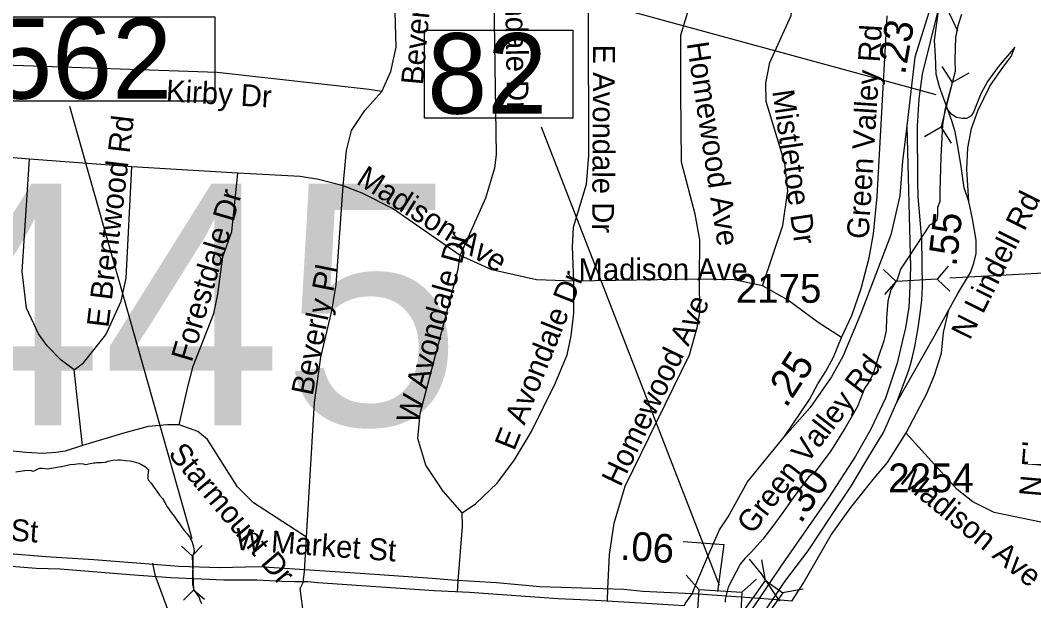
# Model space of a CAD drawing. Extents: x 1662474 to 1856135, y 779280 to 917889.
# Drawn here: x 1750894 to 1755241, y 847074 to 849598 of the extents above; entities that cross this region are included whole.
import ezdxf

# ---------------------------------------------------------------- set-up
doc = ezdxf.new("R2010")
doc.units = 0
for name, color, linetype in [('Exist Hydrographic Creek Single Shore', 7, 'Continuous'), ('Exist Hydrographic Misc Water Feature', 7, 'Continuous'), ('Exist Road Non-System Structure Non-Sys Other Number Label', 7, 'Continuous'), ('Exist Road Non-System Type 51', 7, 'Continuous'), ('Exist Road Non-System Type 51 Label', 7, 'Continuous'), ('Exist Road Primary Interstate Ramp 1 Lane Attributed', 7, 'Continuous'), ('Exist Road Secondary Mileage Hundredths English Label', 7, 'Continuous'), ('Exist Road Secondary Mileage Tenths English Label', 7, 'Continuous'), ('Exist Road Secondary Structure Culvert CELL', 7, 'Continuous'), ('Exist Road Secondary Structure Culvert Number Label', 7, 'Continuous'), ('Exist Road Secondary Structure Standard Bridge CELL', 7, 'Continuous'), ('Exist Road Secondary Structure Standard Bridge Number Label', 7, 'Continuous'), ('Exist Road Secondary Type 51 Attributed', 7, 'Continuous'), ('Exist Road Secondary Type 51 Divided Attributed', 7, 'Continuous'), ('Exist Road Secondary Type 51 Label', 7, 'Continuous'), ('Exist Road Secondary Type 51 Number Label', 7, 'Continuous')]:
    doc.layers.add(name, color=color, linetype=linetype)

msp = doc.modelspace()

# ---------------------------------------------------------------- linework, layer by layer
at = {"layer": 'Exist Hydrographic Creek Single Shore'}
for points in [[(1754981.9, 849622.1), (1754965.9, 849573.3), (1754956.6, 849522.9), (1754953, 849426.8), (1754955.6, 849374.6), (1754936.8, 849304.2), (1754910.5, 849207.2), (1754899.5, 849142.9), (1754892.9, 849005.6), (1754888.4, 848852.6), (1754887.6, 848809.6), (1754878.8, 848784.1), (1754878.8, 848748.9), (1754875.6, 848730.5), (1754865.4, 848718.2), (1754843.2, 848706.4), (1754755.6, 848572.8), (1754717.6, 848515.6), (1754702.6, 848470.2), (1754693.1, 848455.2), (1754675, 848426.1), (1754661.9, 848377), (1754656.1, 848305.1), (1754655.4, 848249.4), (1754645.4, 848204.6), (1754620.5, 848132.4), (1754597.1, 848058.6), (1754580.2, 848024.5), (1754561.6, 847996.7), (1754530.1, 847919), (1754475.6, 847823.2), (1754415.5, 847726.1), (1754346.5, 847635.2), (1754318.9, 847613.8), (1754251.8, 847522.4), (1754202.6, 847452.9), (1754163, 847399.3), (1754119.4, 847342.4), (1754069.9, 847287.2), (1754041.2, 847258.9), (1754021.8, 847234.5), (1753968.5, 847133.7), (1753956.1, 847082), (1753956.8, 847069.4)], [(1750876.4, 847635.2), (1750894.8, 847637.9), (1750915.5, 847641.6), (1750936.5, 847643.1), (1750943.1, 847641.3), (1750948.1, 847638.2), (1750955.8, 847640.2), (1750969.9, 847647.1), (1750979.9, 847650.8), (1750990.6, 847651.3), (1751011.9, 847648.1), (1751032.6, 847651.8), (1751053.4, 847654.9), (1751074.4, 847658.4), (1751092.5, 847663.4), (1751112.1, 847667.3), (1751132.4, 847669.1), (1751153.1, 847671.5), (1751167.8, 847669.7), (1751178, 847667.3), (1751198.5, 847671), (1751214.2, 847674.6), (1751221, 847674.6), (1751227.6, 847675.7), (1751248.1, 847675.2), (1751265.1, 847677.2), (1751277.2, 847681.2), (1751297.4, 847685.7), (1751318.4, 847687.8), (1751331.2, 847687.5), (1751352.5, 847685.1), (1751372.5, 847682.8), (1751389.5, 847678.9), (1751410.5, 847672.8), (1751421.9, 847666.8), (1751438.4, 847656.6), (1751444.4, 847651.6), (1751451.8, 847645.8), (1751450.1, 847629.8), (1751449.6, 847624), (1751449.9, 847617.2), (1751449.9, 847612.7), (1751449.4, 847607.2), (1751451.2, 847600.4)], [(1751451.2, 847600.4), (1751463.6, 847586.4), (1751475.6, 847568.4), (1751487.8, 847551.6), (1751499.5, 847534.2), (1751512.4, 847519.2), (1751523.4, 847501.7), (1751533.6, 847483.8), (1751538.4, 847475.7), (1751550.1, 847458.9), (1751563, 847442.4), (1751574.9, 847425.6), (1751586.6, 847408.8), (1751595.9, 847396.9), (1751607.6, 847380.2), (1751621.2, 847364.7), (1751633.4, 847348.4), (1751641.2, 847329.2), (1751647.2, 847308.8), (1751650.4, 847289.6), (1751644.6, 847272), (1751642.9, 847147.9), (1751647.2, 847127.1), (1751652.5, 847116.9), (1751664.9, 847099.9), (1751671.8, 847088.8), (1751674.9, 847079.4), (1751681.6, 847063.6)]]:
    msp.add_lwpolyline(points, dxfattribs=at)
at = {"layer": 'Exist Hydrographic Misc Water Feature'}
msp.add_lwpolyline([(1754193.3, 847073.9), (1754183.3, 847088), (1754165.4, 847114.2), (1754114.2, 847192.6), (1754062.3, 847255.2)], dxfattribs=at)
at = {"layer": 'Exist Road Non-System Type 51'}
for p, q in [((1750936, 848994.2), (1750622.1, 849020.5)), ((1751380.4, 848960.9), (1750936, 848994.2)), ((1751840.4, 848933.4), (1751380.4, 848960.9)), ((1753845.4, 848473), (1753298.4, 848464.1)), ((1751165.1, 847750.2), (1751129.4, 848078.9)), ((1752128.9, 847202.2), (1752137.6, 847351.5)), ((1751468.9, 847238.2), (1751479.4, 847187.2)), ((1752124.1, 847154.7), (1752128.9, 847202.2)), ((1752793.6, 847113.2), (1752796.9, 847161.2)), ((1753445.4, 847077), (1753446.4, 847126.6))]:
    msp.add_line(p, q, dxfattribs=at)
for points in [[(1752805, 848575.2), (1752917.1, 848825.5), (1752956.4, 848956), (1752963.5, 849012.2), (1752949.1, 849982.2), (1752953.9, 850025), (1752973.8, 850129.4), (1752992.9, 850191.9), (1753019.1, 850266.7)], [(1753298.4, 848464.1), (1753293.6, 848612.2), (1753297.9, 848698.8), (1753354.4, 848884.9), (1753364.6, 849009), (1753362.5, 849622.4), (1753374, 849731.9), (1753447.5, 849929.4), (1753502.4, 850017.6)], [(1753845.4, 848473), (1753845.9, 848643.1), (1753825.6, 848755.4), (1753765.9, 848981.2), (1753764.2, 849284), (1753763, 849531.9), (1753801.9, 849657.2), (1753890.9, 849831.2)], [(1752465.1, 849287.2), (1752504.5, 849374.9), (1752527.4, 849480.1), (1752519.9, 849734.7)], [(1754118.9, 848442.9), (1754206.5, 848705.6), (1754228.1, 848856.8), (1754215.5, 848976.7), (1754134.4, 849244.2), (1754132.2, 849323.7), (1754150.1, 849413.2), (1754242.8, 849618.4), (1754255.1, 849709.5)], [(1754461.4, 848218.4), (1754506.5, 848314.8), (1754546.4, 848432.4), (1754581.4, 848565.2), (1754600.8, 848669.9), (1754616.2, 848831.9), (1754659.6, 849616.6)], [(1752465.1, 849287.2), (1752409.8, 849296.9), (1751750.1, 849370.4), (1750781.6, 849403.2), (1750614.2, 849432.1)], [(1752298.1, 848877.2), (1752311.6, 849032.1), (1752333.4, 849118.4), (1752391.9, 849205), (1752465.1, 849287.2)], [(1751129.4, 848078.9), (1751072.8, 848119.8), (1751012.1, 848183.2), (1750974.1, 848234.4), (1750921.9, 848346.2), (1750903.4, 848505.4), (1750936, 848994.2)], [(1751129.4, 848078.9), (1751170.4, 848109), (1751267, 848230.5), (1751334.1, 848377.5), (1751354.4, 848477.2), (1751380.4, 848960.9)], [(1751585.1, 847838.9), (1751622.4, 848005.1), (1751645.9, 848093.8), (1751735.4, 848323.7), (1751752.5, 848407.7), (1751775.1, 848569.6), (1751813.6, 848679.9), (1751840.4, 848933.4)], [(1752298.1, 848877.2), (1752189.8, 848906.1), (1752111, 848917.9), (1751840.4, 848933.4)], [(1752137.6, 847351.5), (1752173, 847936.4), (1752200.9, 848134.2), (1752248.1, 848334.8), (1752266.6, 848447.9), (1752298.1, 848877.2)], [(1752805, 848575.2), (1752512.1, 848779.1), (1752380.1, 848845.8), (1752298.1, 848877.2)], [(1752814.1, 847457.6), (1752731.2, 847550.8), (1752656.1, 847664.4), (1752621, 847780.7), (1752631.2, 847889.1), (1752797.1, 848515.9), (1752805, 848575.2)], [(1753298.4, 848464.1), (1753137.2, 848469.1), (1752942.8, 848513.2), (1752805, 848575.2)], [(1752814.1, 847457.6), (1752871.9, 847495.9), (1752965.6, 847585.4), (1753041.8, 847687.2), (1753115.2, 847811.1), (1753219.9, 848022.7), (1753269.9, 848143.7), (1753287.1, 848226.9), (1753299.1, 848325.2), (1753298.4, 848464.1)], [(1753446.4, 847126.6), (1753454.4, 847276.5), (1753474.5, 847412.9), (1753522, 847573.1), (1753801, 848143.4), (1753834.6, 848261.8), (1753846.1, 848327.4), (1753845.4, 848473)], [(1754118.9, 848442.9), (1753995.8, 848469.6), (1753845.4, 848473)], [(1754461.4, 848218.4), (1754359.9, 848284.4), (1754227.5, 848382.5), (1754118.9, 848442.9)], [(1751585.1, 847838.9), (1751534.1, 847839.2), (1751450.4, 847832.6), (1751349.6, 847805.4), (1751165.1, 847750.2)], [(1752137.6, 847351.5), (1751908.4, 847499.9), (1751838.6, 847570.7), (1751708.1, 847775.7), (1751665.6, 847810.1), (1751585.1, 847838.9)], [(1755326.8, 847415.9), (1755123.9, 847458.1), (1755032, 847504.6), (1754964.2, 847558.1), (1754738.6, 847805.9)], [(1751165.1, 847750.2), (1751090.6, 847725.5), (1751049.9, 847719), (1750992.4, 847715.4), (1750920.2, 847719), (1750631, 847747.9)], [(1752796.9, 847161.2), (1752815.2, 847398.2), (1752814.1, 847457.6)], [(1751479.4, 847187.2), (1751543.9, 847015.4), (1751576.1, 846883), (1751581.4, 846819.2)], [(1753734.4, 846943.7), (1753622, 846913.2), (1753448.9, 846787.2), (1753323.1, 846749.7), (1753218.9, 846750), (1753005.2, 846783), (1752908.4, 846783), (1752800, 846757.1), (1752614.6, 846668.6), (1752491.9, 846639.5), (1752379.2, 846649.4), (1752281.4, 846696.7), (1752210.5, 846780.9), (1752164.6, 846875.7), (1752126, 847007.4), (1752110.8, 847129), (1752124.1, 847154.7)]]:
    msp.add_lwpolyline(points, dxfattribs=at)
at = {"layer": 'Exist Road Primary Interstate Ramp 1 Lane Attributed'}
for points in [[(1754922.8, 849208.2), (1754887, 849307.8), (1754873.1, 849363.6), (1754869.1, 849443.2), (1754865.1, 849508.9), (1754883.4, 849649.2)], [(1755214.2, 849479.9), (1755141.8, 849395.4), (1755096, 849331.7), (1755066.1, 849277.9), (1755034.3, 849198.3), (1755024.3, 849182.3), (1755004.4, 849170.4), (1754986.5, 849170.4), (1754960.6, 849174.4), (1754940.7, 849188.3), (1754922.8, 849208.2)], [(1755013.9, 848810.4), (1755005.9, 848950.7), (1755009.9, 849042.9), (1755025.9, 849127.1), (1755053.9, 849203.2), (1755106, 849311.5), (1755162.1, 849391.7), (1755198.2, 849439.8), (1755214.2, 849479.9)], [(1755013.9, 848810.4), (1754994.5, 848869.7), (1754980.5, 848961.3), (1754968.6, 849040.9), (1754954.7, 849112.6), (1754940.7, 849160.4), (1754922.8, 849208.2)], [(1754745.4, 849138.2), (1754726.7, 848984.7), (1754714.1, 848834.6), (1754675.7, 848665.3), (1754545.8, 848323.3), (1754466.8, 848135.8), (1754417.2, 848048.6), (1754325.9, 847915.4), (1754214.2, 847788.1)], [(1754927.1, 848338.8), (1754965.8, 848409.5), (1755021.9, 848501.7), (1755033.9, 848537.7), (1755045.9, 848581.8), (1755045.9, 848642), (1755029.9, 848734.2), (1755013.9, 848810.4)], [(1754246, 847074.1), (1754295.5, 847149.7), (1754416.7, 847361.3), (1754501.7, 847479.9), (1754604.9, 847608.9), (1754661.6, 847675.9), (1754741.5, 847804.9), (1754831.7, 847975.1), (1754865.2, 848055.1), (1754896.1, 848150.5), (1754903.9, 848240.8), (1754927.1, 848338.8)], [(1754702, 847938.5), (1754857.6, 848213), (1754927.1, 848338.8)]]:
    msp.add_lwpolyline(points, dxfattribs=at)
at = {"layer": 'Exist Road Secondary Mileage Hundredths English Label'}
msp.add_lwpolyline([(1753773.7, 847332.5), (1753949.8, 847318.9), (1753922.5, 847115.7)], dxfattribs=at)
at = {"layer": 'Exist Road Secondary Structure Culvert CELL'}
for p, q in [((1754896.7, 849396.5), (1754941.6, 849326.3)), ((1755014.1, 849367.3), (1754941.6, 849326.3)), ((1754941.6, 849326.3), (1754893.7, 849133.8)), ((1754821.2, 849092.8), (1754893.7, 849133.8)), ((1754938.6, 849063.6), (1754893.7, 849133.8)), ((1754644, 848513.8), (1754698.5, 848462.3)), ((1754925.2, 848529.5), (1754876.8, 848472.2)), ((1754650.1, 848405.1), (1754698.5, 848462.3)), ((1754876.8, 848472.2), (1754698.5, 848462.3)), ((1754931.3, 848420.8), (1754876.8, 848472.2)), ((1751685.7, 847315.1), (1751642.1, 847270.5)), ((1751595.1, 847311.7), (1751642.1, 847270.5)), ((1751642.1, 847270.5), (1751647.8, 847121.8)), ((1751604.1, 847077.1), (1751647.8, 847121.8)), ((1751694.8, 847080.6), (1751647.8, 847121.8))]:
    msp.add_line(p, q, dxfattribs=at)
at = {"layer": 'Exist Road Secondary Structure Culvert Number Label'}
for p, q in [((1754871.8, 849273.5), (1751704.9, 850138.8)), ((1751642, 847344.4), (1751110, 849222.7)), ((1754931.4, 848477.5), (1757523.9, 848618.5))]:
    msp.add_line(p, q, dxfattribs=at)
msp.add_lwpolyline([(1750457.7, 849611.5), (1751740.6, 849611.5), (1751740.6, 849246.5), (1750457.7, 849246.5)], close=True, dxfattribs=at)
at = {"layer": 'Exist Road Secondary Structure Standard Bridge CELL'}
for p, q in [((1754966.6, 849549.4), (1754918.6, 849651.9)), ((1754131.4, 847163.5), (1754116.1, 847252.7)), ((1753843.3, 847122.3), (1753787.1, 847185.9)), ((1754092.6, 847168.5), (1754029, 847112.3)), ((1754205.4, 847111.3), (1754294.6, 847126.7))]:
    msp.add_line(p, q, dxfattribs=at)
for points in [[(1754016.7, 847001.8), (1754131.1, 847163.8), (1754206.8, 847110.3), (1754092.4, 846948.3)], [(1754023.6, 847025.6), (1753838, 847037.2), (1753843.4, 847123.8), (1754029, 847112.3)]]:
    msp.add_lwpolyline(points, close=True, dxfattribs=at)
at = {"layer": 'Exist Road Secondary Structure Standard Bridge Number Label'}
msp.add_line((1753931.5, 847141.1), (1753159.3, 849133.2), dxfattribs=at)
msp.add_lwpolyline([(1752650, 849553.7), (1753294.1, 849553.7), (1753294.1, 849171.4), (1752650, 849171.4)], close=True, dxfattribs=at)
at = {"layer": 'Exist Road Secondary Type 51 Attributed'}
for points in [[(1754214.2, 847788.1), (1754322.1, 847950), (1754358.4, 848017.6), (1754391.6, 848069.9), (1754425.9, 848134.2), (1754461.4, 848218.4)], [(1753812.4, 847105.4), (1753833.1, 847156.6), (1753884.3, 847275.4), (1753932.2, 847383.1), (1753969.3, 847440.5), (1754052.6, 847591.4), (1754214.2, 847788.1)], [(1753779.2, 847054.7), (1753784, 847064.2), (1753812.4, 847105.4)]]:
    msp.add_lwpolyline(points, dxfattribs=at)
at = {"layer": 'Exist Road Secondary Type 51 Divided Attributed'}
for p, q in [((1754103.6, 847085.3), (1754069, 847034.2)), ((1754162.5, 847081.2), (1754103.6, 847085.3)), ((1754127.8, 847030.2), (1754162.5, 847081.2))]:
    msp.add_line(p, q, dxfattribs=at)
for points in [[(1756576.2, 851620), (1756519.5, 851579.8), (1756464.8, 851541.1), (1756375.5, 851481.1), (1756209, 851369.2), (1756051.3, 851269.1), (1755931.2, 851192.9), (1755768.1, 851068.6), (1755627, 850962.9), (1755472.6, 850830.6), (1755344.8, 850685.2), (1755230.1, 850548.6), (1755198.5, 850495.5), (1755162.6, 850435), (1755088.6, 850300.4), (1755024.7, 850157.2), (1754955.6, 849991.9), (1754930.1, 849919.6), (1754779.2, 849436.6), (1754745.4, 849138.2)], [(1754702, 847938.5), (1754752, 848072.3), (1754760.4, 848102.2), (1754769.5, 848135), (1754779.6, 848179.6), (1754794.7, 848261.2), (1754802.9, 848321.8), (1754809.5, 848380.8), (1754813.2, 848439.6), (1754810.2, 848646.3), (1754794.9, 848830.2), (1754793.2, 848895.6), (1754791.8, 849136.8), (1754798, 849256.4), (1754813.3, 849363.7), (1754883.4, 849649.2)], [(1754745.4, 849138.2), (1754761.4, 848524.1), (1754757, 848407.6), (1754753, 848350.6), (1754746.7, 848305.5), (1754739.3, 848261.2), (1754727.7, 848212.7), (1754702.5, 848107.5), (1754651.9, 847956), (1754588.8, 847821.4), (1754521.4, 847703.5), (1754407.7, 847526.8), (1754198.3, 847225.2), (1754147.3, 847149.9), (1754103.6, 847085.3)], [(1754162.5, 847081.2), (1754206.4, 847145.8), (1754219.6, 847165.2), (1754317, 847292), (1754414.4, 847441.5), (1754502.8, 847572.8), (1754575.8, 847695.4), (1754643.3, 847806.1), (1754702, 847938.5)], [(1753812.4, 847105.4), (1753599.1, 847115.6), (1753516.8, 847123.8), (1753151.7, 847136.2), (1752963.3, 847153.5), (1752768.7, 847164.9), (1752683.9, 847171.5), (1752371.8, 847193.1), (1752042.1, 847215.4), (1751928.9, 847222), (1751761.2, 847218.9), (1751583.7, 847224.2), (1751474.4, 847232.5), (1751214.8, 847252.3), (1751006.8, 847266.7), (1750831.7, 847280.8)], [(1750767.4, 847233.2), (1750963.7, 847216.5), (1751068.4, 847213.9), (1751371.3, 847189.5), (1751549.6, 847176.3), (1751779.4, 847165.6), (1751921.9, 847165.6), (1752032, 847160.5), (1752087.1, 847158.5), (1752143.6, 847158.2), (1752188, 847154.8), (1752692.9, 847120), (1752846.6, 847111.8), (1753110, 847093), (1753231, 847084.9), (1753393.6, 847078.1), (1753614.4, 847064.6), (1753732.5, 847058.1), (1753779.2, 847054.7)], [(1753961.8, 847095.1), (1753859.5, 847102.2), (1753843.1, 847103.3), (1753812.4, 847105.4)], [(1754103.6, 847085.3), (1754025.7, 847090.7), (1753961.8, 847095.1)], [(1754246, 847074.1), (1754162.5, 847081.2)]]:
    msp.add_lwpolyline(points, dxfattribs=at)

# ---------------------------------------------------------------- texts
at = {"layer": 'Exist Road Non-System Structure Non-Sys Other Number Label'}
msp.add_text('J445', height=1049.86, dxfattribs=at).set_placement((1749768.1, 847837.4))
at = {"layer": 'Exist Road Non-System Type 51 Label'}
for s, rotation, p in [('W Avondale Dr', 270.9057, (1752995.3, 850056.8)), ('Beverly Pl', 84.7409, (1752643.2, 849313.5)), ('Green Valley Rd', 86.3708, (1754578.6, 848645)), ('Homewood Ave', 278.6505, (1753789.1, 849497.4)), ('E Avondale Dr', 269.6708, (1753382.9, 849492.1)), ('Kirby Dr', 356.6605, (1751526.1, 849244.7)), ('Mistletoe Dr', 278.2216, (1754160.4, 849289.4)), ('E Brentwood Rd', 83.0895, (1751278, 848259.3)), ('Madison Ave', 327.7256, (1752349.5, 848890)), ('Forestdale Dr', 73.4983, (1751639.8, 848108)), ('N Lindell Rd', 63.4492, (1755018.4, 848203.8)), ('W Avondale Dr', 74.5393, (1752619.2, 847839)), ('Beverly Pl', 78.718, (1752164.3, 847962.8)), ('E Avondale Dr', 68.321, (1753040.3, 847723.2)), ('Homewood Ave', 64.2264, (1753501, 847566.2)), ('N Elam Ave', 85.0274, (1755327, 847524.3)), ('Starmount Dr', 310.3242, (1751533.9, 847711.3)), ('Madison Ave', 321.025, (1754710.1, 847590.4))]:
    msp.add_text(s, height=95, rotation=rotation, dxfattribs=at).set_placement(p)
msp.add_text('Madison Ave', height=95, dxfattribs=at).set_placement((1753319.3, 848467.3))
at = {"layer": 'Exist Road Secondary Mileage Hundredths English Label'}
msp.add_text('.25', height=125, rotation=56.9934, dxfattribs=at).set_placement((1754221.2, 847909.4))
at = {"layer": 'Exist Road Secondary Mileage Tenths English Label'}
for s, rotation, p in [('.23', 79.7601, (1754736.7, 849357.4)), ('.55', 83.5963, (1754960.1, 848524.9)), ('.30', 55.7764, (1754284.7, 847406.4)), ('.06', 355.9099, (1753498.4, 847254.2))]:
    msp.add_text(s, height=125, rotation=rotation, dxfattribs=at).set_placement(p)
at = {"layer": 'Exist Road Secondary Structure Culvert Number Label'}
msp.add_text('C562', height=350, dxfattribs=at).set_placement((1750435.5, 849256.3))
at = {"layer": 'Exist Road Secondary Structure Standard Bridge Number Label'}
msp.add_text('82', height=350, dxfattribs=at).set_placement((1752662.5, 849191.2))
at = {"layer": 'Exist Road Secondary Type 51 Label'}
for s, rotation, p in [('Green Valley Rd', 52.4399, (1754074.2, 847358.9)), ('W Market St', 355.7743, (1750272.9, 847379.4)), ('W Market St', 355.7743, (1751827.2, 847297.2))]:
    msp.add_text(s, height=95, rotation=rotation, dxfattribs=at).set_placement(p)
at = {"layer": 'Exist Road Secondary Type 51 Number Label'}
for s, p in [('2175', (1754002.3, 848369.8)), ('2254', (1754664.1, 847546.6))]:
    msp.add_text(s, height=125, dxfattribs=at).set_placement(p)

doc.saveas('drawing.dxf')
